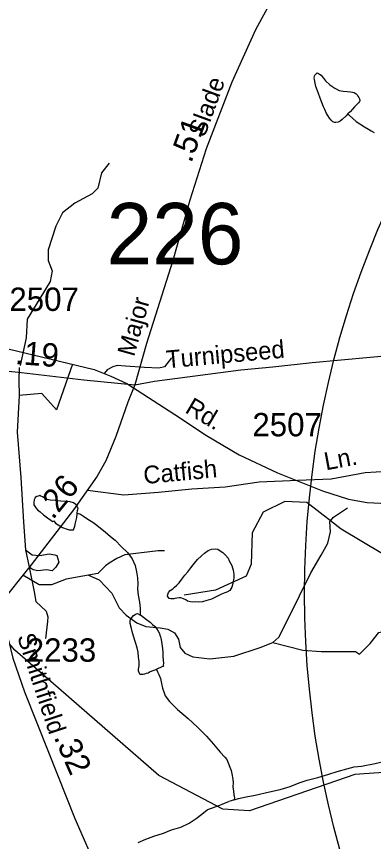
# Model space of a CAD drawing. Extents: x 2169602 to 2449496, y 721995 to 810662.
# Drawn here: x 2408199 to 2410109, y 787056 to 791467 of the extents above; entities that cross this region are included whole.
import ezdxf

# ---------------------------------------------------------------- set-up
doc = ezdxf.new("R2010")
doc.units = 0
doc.layers.add('Default', color=7, linetype='Continuous')

msp = doc.modelspace()

# ---------------------------------------------------------------- linework, layer by layer
at = {"layer": 'Default'}
msp.add_line((2408247, 788614.8), (2408267.4, 788523.2), dxfattribs=at)
for points in [[(2409830.3, 791999.4), (2409733, 791842.3), (2409596.4, 791616.2), (2409478.2, 791395.2), (2409351, 791115.6), (2409213.4, 790759.6), (2409127.1, 790484.2), (2409035.5, 790161.7), (2408893.7, 789718.8), (2408831.5, 789497.8)], [(2409971.9, 790945.5), (2409962.3, 790935.6), (2409942, 790915.5), (2409929.9, 790907.2), (2409920.5, 790901.3), (2409908.2, 790899.1), (2409902.2, 790899.2), (2409892.4, 790903.2), (2409882.1, 790913.2), (2409873.9, 790923), (2409863.9, 790937), (2409858.3, 790948.9), (2409847.9, 790968.7), (2409841.9, 790983), (2409823.5, 791030.8), (2409815.1, 791054.7), (2409809.3, 791068.6), (2409800.9, 791092.6), (2409797.2, 791110.6), (2409793.3, 791130.7), (2409792.5, 791136.5), (2409792.7, 791142.5), (2409792.5, 791146.6), (2409794.8, 791152.4), (2409798.9, 791156.6), (2409803, 791160.5), (2409807.1, 791164.7), (2409811, 791164.6), (2409814.9, 791162.7), (2409821, 791158.6), (2409828.8, 791152.9), (2409834.7, 791146.7), (2409841.1, 791136.8), (2409852.8, 791122.9), (2409875.1, 791100.9), (2409901.4, 791083.1), (2409925.4, 791071.4), (2409947.3, 791067.3), (2409967.4, 791065.4), (2409985.3, 791063.5), (2409997.3, 791061.7), (2410005.6, 791059.7), (2410015.6, 791053.7), (2410021.3, 791047.9), (2410025.4, 791041.6), (2410031.4, 791033.8), (2410033.8, 791025.8), (2410035.5, 791017.8), (2410033.6, 791012), (2410029.5, 791005.7), (2410021.5, 790998), (2410007.8, 790983.9), (2409995.9, 790971.9), (2409983.8, 790957.5), (2409971.9, 790945.5)], [(2409971.9, 790945.5), (2409980.1, 790937.8), (2409997.8, 790921.7), (2410016, 790905.9), (2410060.3, 790876.1), (2410082.2, 790864.3), (2410096.6, 790856.1), (2410112.8, 790846.3)], [(2408694.7, 790681.7), (2408654, 790630.8), (2408633.7, 790549.3), (2408603.2, 790518.8), (2408511.6, 790467.9), (2408445.4, 790417), (2408409.8, 790345.7), (2408369.1, 790218.4), (2408369.1, 790162.4), (2408389.5, 790106.4), (2408379.3, 790050.4), (2408323.3, 789958.8), (2408256.6, 789848.7), (2408251.5, 789749.4), (2408218.2, 789601)], [(2405815.7, 789610.7), (2405921.3, 789629.5), (2406383.8, 789690.2), (2406555.5, 789707), (2406764.7, 789730), (2407076, 789758.3), (2407441.2, 789791.8), (2407610.7, 789796), (2407694.4, 789787.6), (2407895.4, 789749.9), (2408154.9, 789689.2), (2408614.2, 789580.3), (2408704.2, 789544.7), (2408790, 789504.9), (2409045.3, 789339.5), (2409214.8, 789226.4), (2409389.6, 789123.7), (2409594.7, 789027.4), (2409835.4, 788931.1), (2409975.6, 788887.1), (2410076, 788868.2), (2410287.4, 788857.8), (2410595, 788849.4), (2411237.1, 788832.4)], [(2408831.5, 789497.8), (2408937.2, 789516.7), (2409399.7, 789577.4), (2409571.3, 789594.2), (2409780.6, 789617.2), (2410091.9, 789645.5), (2410457, 789679), (2410626.6, 789683.2), (2410710.3, 789674.8), (2410911.2, 789637.1), (2411170.7, 789576.4), (2411630, 789467.5), (2411720, 789431.9), (2411805.8, 789392.1), (2412061.2, 789226.6), (2412230.7, 789113.5), (2412405.4, 789010.9), (2412610.5, 788914.6), (2412851.2, 788818.2), (2412991.4, 788774.3), (2413091.9, 788755.4), (2413303.2, 788744.9), (2413610.9, 788736.6), (2414253, 788719.6)], [(2409028.6, 789642.1), (2408991.1, 789593.5), (2408961.3, 789586.9), (2408884.2, 789590.2), (2408781.6, 789596.8), (2408737.5, 789600.1), (2408714.3, 789593.5), (2408684.6, 789578.1), (2408668.5, 789558.8)], [(2407821.2, 789592.1), (2407900.7, 789597.3), (2408226.2, 789563.8), (2408558.9, 789524), (2408831.5, 789497.8)], [(2408212.7, 789590), (2408211.4, 789520.6), (2408212.5, 789440.6)], [(2408499, 789607.6), (2408413.4, 789363), (2408335.4, 789450.5), (2408212.5, 789440.6)], [(2408831.5, 789497.8), (2408793.8, 789404.6), (2408731, 789221.4), (2408676.1, 789091.5), (2408630.1, 789008.8), (2408504.5, 788829.8), (2408276.9, 788534.5), (2408098.5, 788314.6)], [(2408212.5, 789440.6), (2408203.4, 789243.8), (2408221.6, 789001.7), (2408235.6, 788762.5), (2408247, 788614.8)], [(2408579, 788934.7), (2408773.6, 788908.7), (2408959.2, 788924.5), (2409137.7, 788941.4), (2409316.3, 788951.5), (2409498.2, 788978.5), (2409703.8, 788988.6), (2409882.3, 788995.3), (2410064.3, 789029), (2410182.2, 789035.8), (2410259.7, 789049.3), (2410509, 789184.1)], [(2410059.8, 787418.1), (2410009.9, 787414.7), (2409444.8, 787219.6), (2409302.9, 787229), (2408960.9, 787409.8), (2408189.9, 788078.4), (2408081, 788205.2), (2407579.9, 788510.8), (2407362.9, 788574.2), (2406920, 788839.2), (2406863.2, 788882.9)], [(2408524.3, 788811.7), (2408525.8, 788826.1), (2408528.2, 788837.9), (2408526, 788841.9), (2408522.1, 788851.8), (2408515.7, 788858), (2408504, 788865.9), (2408485.4, 788872), (2408473.9, 788873.7), (2408459.7, 788873.4), (2408435.8, 788875.4), (2408405.4, 788879.2), (2408379.8, 788881), (2408369.5, 788883), (2408361.7, 788885), (2408349.6, 788890.9), (2408337.7, 788898.8), (2408329.9, 788902.8), (2408323.4, 788905), (2408319.7, 788904.7), (2408315.4, 788902.9), (2408307.4, 788900.9), (2408299.6, 788894.8), (2408297.8, 788890.6), (2408293.9, 788882.7), (2408292, 788868.8), (2408292, 788856.6), (2408301.6, 788840.5), (2408312.1, 788828.8), (2408326, 788819), (2408344.3, 788802.9), (2408364.2, 788787.3), (2408382.2, 788773.2), (2408392.3, 788767.2), (2408398.4, 788771.1), (2408408.5, 788757.4), (2408422.4, 788749.2), (2408444.4, 788735.4), (2408464.9, 788727.8), (2408480.9, 788721.8), (2408490.5, 788721.9), (2408504.6, 788721.8), (2408510.6, 788742), (2408514.3, 788760.1), (2408522.1, 788788.2), (2408524.1, 788808.1), (2408524.3, 788811.7)], [(2409879, 788770), (2409751.7, 788867.9), (2409634.8, 788873.6), (2409518.8, 788816.9), (2409460.7, 788706.5), (2409453.8, 788539.4), (2409428.7, 788474.3), (2409262.9, 788399), (2409095.7, 788372.8)], [(2409879, 788770), (2409895.8, 788789.7), (2409969.9, 788840.2)], [(2408524.3, 788811.7), (2408542, 788806.2), (2408558.2, 788796), (2408580.1, 788780.2), (2408608.2, 788762.5), (2408628.5, 788746.5), (2408648.4, 788730.5), (2408672.8, 788711), (2408702.7, 788687), (2408727.1, 788667.1), (2408761.2, 788631.1), (2408793.2, 788601.6), (2408817.4, 788567.9), (2408833.8, 788531.7), (2408841.8, 788497.6), (2408845.7, 788465.8), (2408848.1, 788433.8), (2408846.3, 788405.7), (2408850.4, 788373.8), (2408856.9, 788336), (2408860.8, 788304.1), (2408861, 788282.2), (2408860.6, 788272.1), (2408859.2, 788267.9)], [(2409570.7, 788120.5), (2409602.7, 788149.2), (2409653.2, 788246.9), (2409774.5, 788493), (2409828.4, 788587.4), (2409865.5, 788651.5), (2409879, 788712.1), (2409875.6, 788766.1), (2409879, 788770)], [(2413075.6, 787305.3), (2413025.8, 787301.9), (2412460.6, 787106.7), (2412318.7, 787116.2), (2411976.7, 787297), (2411205.7, 787965.5), (2411096.8, 788092.4), (2410595.7, 788397.9), (2410378.7, 788461.4), (2409935.8, 788726.3), (2409879, 788770)], [(2408247, 788614.8), (2408282.6, 788589.4), (2408323.3, 788584.3), (2408374.2, 788594.5), (2408404.7, 788589.4), (2408414.9, 788584.3), (2408425.1, 788548.6), (2408409.8, 788523.2), (2408389.5, 788502.8), (2408358.9, 788507.9), (2408313.2, 788502.8), (2408287.7, 788507.9), (2408267.4, 788523.2)], [(2408991.1, 788610.5), (2408957.3, 788610.2), (2408778.9, 788589.1), (2408735.1, 788568.9), (2408695.6, 788544.7), (2408675.7, 788530.7), (2408634.1, 788488), (2408583.8, 788479.6)], [(2409360, 788457), (2409356.4, 788434.8), (2409350.4, 788415), (2409346.5, 788406.7), (2409340.6, 788398.7), (2409324.4, 788388.9), (2409314.3, 788384.8), (2409296.3, 788378.6), (2409278.4, 788368.7), (2409260.6, 788360.5), (2409242.6, 788352.2), (2409216.7, 788344.4), (2409194.8, 788338), (2409174.5, 788336.2), (2409158.7, 788337.8), (2409138.8, 788335.9), (2409114.6, 788341.5), (2409104.6, 788347.5), (2409092.9, 788353.4), (2409082.8, 788357.3), (2409076.9, 788359.4), (2409068.7, 788359.4), (2409057, 788357.2), (2409046.7, 788355.1), (2409041, 788353.1), (2409030.7, 788353), (2409024.8, 788353.1), (2409016.6, 788355.2), (2409006.7, 788366.8), (2409008.8, 788377), (2409012.5, 788387), (2409020.7, 788397.2), (2409036.3, 788407.3), (2409044.5, 788415.1), (2409054.3, 788425.3), (2409068.5, 788439.4), (2409084, 788459.4), (2409100.2, 788479.6), (2409116, 788497.5), (2409132, 788519.8), (2409143.5, 788535.9), (2409151.7, 788543.6), (2409167.5, 788564), (2409189.4, 788583.8), (2409205.4, 788598), (2409225.1, 788612), (2409243.2, 788618.2), (2409261.4, 788620.4), (2409275.6, 788618.2), (2409289.5, 788610.4), (2409303, 788600.6), (2409317.4, 788586.7), (2409331.7, 788570.7), (2409337.5, 788556.9), (2409351.4, 788530.9), (2409357.6, 788506.8), (2409361.7, 788485.1), (2409362.1, 788464.8), (2409360, 788457)], [(2408267.4, 788523.2), (2408292.8, 788390.8), (2408303, 788339.9), (2408358.3, 788287.1), (2408367.2, 788257.8), (2408364, 788233), (2408353.9, 788141.4)], [(2408583.8, 788479.6), (2408553.2, 788474.5), (2408465.5, 788457.7), (2408385.6, 788429.1), (2408320, 788429.1), (2408232.9, 788480.2)], [(2408583.8, 788479.6), (2408640.8, 788454.3), (2408708.2, 788383.5), (2408748.6, 788305.9), (2408785.7, 788265.5), (2408842.9, 788225), (2408890.1, 788204.8), (2408967.6, 788198.1), (2409008, 788191.3), (2409045.1, 788171.1), (2409065.3, 788137.4), (2409075.4, 788093.6), (2409099, 788063.2), (2409142.8, 788043), (2409233.8, 788032.9), (2409361.8, 788046.4), (2409503.3, 788093.6), (2409570.7, 788120.5)], [(2409570.7, 788120.5), (2409730.7, 788078.4), (2409828.4, 788071.6), (2410013.7, 788071.6), (2410034, 788058.2), (2410091.2, 788115.5), (2410138.4, 788172.8), (2410192.3, 788186.3), (2410269.8, 788189.6), (2410303.5, 788216.6), (2410397.8, 788334.6), (2410438.3, 788381.8)], [(2408098.5, 788314.6), (2408140.4, 788198.3), (2408179.6, 788036), (2408241.3, 787855.9), (2408370.6, 787533.4), (2408511.3, 787179.5), (2408636.9, 786890.5), (2408701.2, 786770.1)], [(2408948.8, 787976.5), (2408928.7, 787968.6), (2408915, 787962.5), (2408902.9, 787956.3), (2408892.8, 787954.5), (2408884.4, 787950.1), (2408876.8, 787948.4), (2408867, 787948.3), (2408862.9, 787948.1), (2408859, 787950.3), (2408856.5, 787954.3), (2408852.6, 787968.3), (2408852.4, 787978), (2408854.7, 787996), (2408854.5, 788017.9), (2408852.2, 788042.2), (2408850, 788068.1), (2408843.8, 788092.1), (2408836.2, 788120), (2408825.8, 788154.1), (2408817.4, 788178.1), (2408813.5, 788195.7), (2408807.7, 788221.7), (2408807.1, 788233.9), (2408809.2, 788243.8), (2408817.1, 788255.9), (2408825.4, 788263.7), (2408833.1, 788269.8), (2408838.9, 788273.8), (2408846.9, 788274.2), (2408859.2, 788267.9)], [(2408859.2, 788267.9), (2408862.9, 788268.1), (2408879.3, 788256.3), (2408895.3, 788242.2), (2408913.3, 788228.5), (2408927.5, 788216.6), (2408937.7, 788206.5), (2408947.2, 788194.5), (2408957.2, 788180.8), (2408963.4, 788168.6), (2408965.4, 788158.5), (2408969.7, 788150.6), (2408971.8, 788142.5), (2408975.4, 788124.6), (2408980.2, 788088.6), (2408982, 788064.7), (2408982, 788046.9), (2408984.5, 788023), (2408986.3, 788008.9), (2408984.3, 787999.1), (2408984.7, 787993), (2408972.4, 787988.7), (2408952.9, 787978.7), (2408948.8, 787976.5)], [(2408948.8, 787976.5), (2408952.7, 787962.5), (2408960.7, 787948.7), (2408968.9, 787926.8), (2408974.8, 787900.7), (2408981, 787876.7), (2408989.4, 787851.1), (2408995.3, 787835.2), (2409017.5, 787805), (2409059.9, 787761.3), (2409117.8, 787713.6), (2409168, 787667.9), (2409216.4, 787618.4), (2409252.7, 787576.4), (2409289.2, 787532.8), (2409313.4, 787506.8), (2409324.9, 787494.9), (2409347.2, 787435.2), (2409351.5, 787417.1), (2409355.8, 787389.2), (2409357.9, 787369), (2409355.8, 787349), (2409359.9, 787325.3), (2409362.2, 787305.1), (2409364.6, 787289.3), (2409364.2, 787279.3)], [(2409364.2, 787279.3), (2409386.6, 787285.2), (2409428.2, 787295.5), (2409476.2, 787303.7), (2409552.1, 787322.2), (2409609.7, 787334.6), (2409663.8, 787350.8), (2409711.6, 787369.1), (2409753.4, 787383.5), (2409811.4, 787397.8), (2409869.3, 787415.8), (2409915.6, 787430.4), (2409967.3, 787444.4), (2410005, 787455), (2410045.2, 787459), (2410118.6, 787473.5), (2410176.6, 787487.8), (2410224.8, 787496)], [(2411143.9, 787306.2), (2410809.8, 787427.8), (2410525.8, 787450), (2410059.8, 787418.1)], [(2408850.2, 787050.3), (2408891.4, 787068.8), (2408933.6, 787084.7), (2408985.7, 787101.2), (2409027.5, 787117.6), (2409077.4, 787133.6), (2409123.3, 787153.8), (2409160.8, 787178.2), (2409190.8, 787202.4), (2409218.6, 787226.2), (2409232.4, 787230.6), (2409278.5, 787246.8), (2409312.3, 787260.7), (2409334.5, 787269.1)], [(2409364.2, 787279.3), (2409348.4, 787273.1), (2409334.5, 787269.1)]]:
    msp.add_lwpolyline(points, dxfattribs=at)
for centre in [(2411724.3, 788494.3), (2414740.2, 788381.5)]:
    msp.add_circle(centre, 5000, dxfattribs=at)

# ---------------------------------------------------------------- texts
for s, height, rotation, p in [('Slade', 95, 70.0156, (2409205.3, 790816.7)), ('.51', 125, 70.0156, (2409133.6, 790679.1)), ('Major', 95, 74.4251, (2408828.2, 789644.3)), ('.19', 125, 355.6127, (2408188.7, 789609.3)), ('Turnipseed', 95, 5.2002, (2409003.8, 789585.5)), ('Rd.', 95, 329.2942, (2409095.3, 789352.6)), ('Ln.', 95, 10.4972, (2409854.5, 789040.2)), ('Catfish', 95, 5.3923, (2408882.4, 788966.7)), ('.26', 125, 50.7258, (2408393.6, 788772.1)), ('Smithfield', 95, 288.1769, (2408201.5, 788151.9)), ('.32', 125, 293.6015, (2408397, 787614.5))]:
    msp.add_text(s, height=height, rotation=rotation, dxfattribs=at).set_placement(p)
for s, height, p in [('226', 328.08, (2408681.2, 790141.7)), ('2507', 125, (2408160.9, 789892.5)), ('2507', 125, (2409461.1, 789222.1)), ('2233', 125, (2408253.8, 788017.1))]:
    msp.add_text(s, height=height, dxfattribs=at).set_placement(p)

doc.saveas('drawing.dxf')
